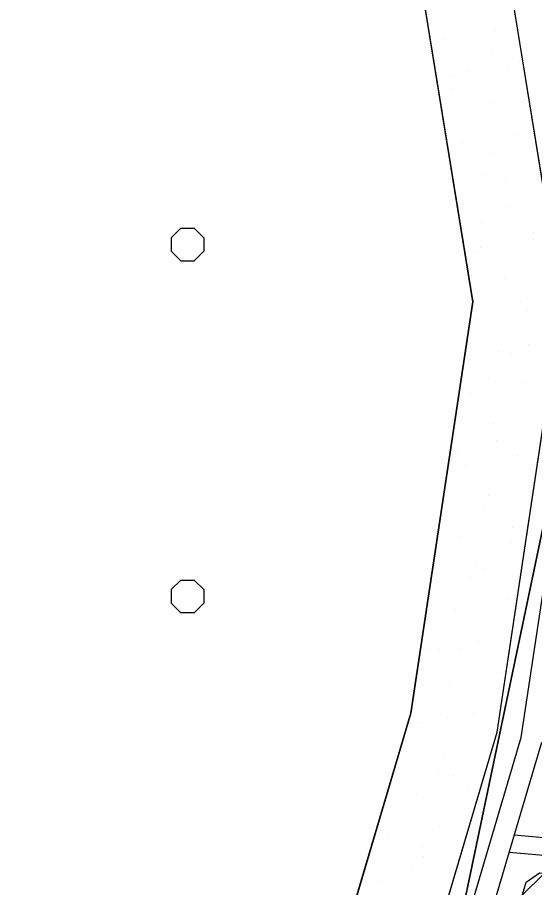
# Model space of a CAD drawing. Extents: x 419109 to 421295, y 4452223 to 4457798.
# Drawn here: x 419861.3 to 420008.2, y 4456608.7 to 4456856.1 of the extents above; entities that cross this region are included whole.
import ezdxf

# ---------------------------------------------------------------- set-up
doc = ezdxf.new("R2010")
doc.units = 0
for name, color, linetype in [('ADAKENARI', 7, 'Continuous'), ('KALDIRIM_FAT', 7, 'Continuous'), ('PL_AYA_PARK_DINLENME', 7, 'Continuous'), ('PL_K_DEPOLAMA', 7, 'Continuous'), ('PL_KA_TARIM_ALANI', 7, 'Continuous'), ('TR_TARIMALANI', 7, 'Continuous'), ('TRFAT_DEPOLAMA', 7, 'Continuous'), ('TRFAT_PARKALANI', 7, 'Continuous')]:
    doc.layers.add(name, color=color, linetype=linetype)

msp = doc.modelspace()

# ---------------------------------------------------------------- linework, layer by layer
at = {"layer": 'ADAKENARI'}
for p, q in [((419990.59, 4456775.21), (419976.45, 4456862.61)), ((420015.89, 4456775.35), (420001.7, 4456863.07)), ((419973.03, 4456658.34), (419990.59, 4456775.21)), ((419997.49, 4456652.91), (420015.89, 4456775.35)), ((419937.97, 4456539.69), (419973.03, 4456658.34)), ((419960.56, 4456527.89), (419997.49, 4456652.91)), ((420005.76, 4456610.29), (420009.59, 4456612.89)), ((419974.3, 4456503.81), (420005.76, 4456610.29))]:
    msp.add_line(p, q, dxfattribs=at)
at = {"layer": 'KALDIRIM_FAT'}
for p, q in [((420004.35, 4456651.39), (420022.98, 4456775.39)), ((419966.88, 4456524.58), (420004.35, 4456651.39)), ((419972.3, 4456521.75), (420010.22, 4456650.09)), ((420216.6, 4456603.85), (420002.39, 4456623.6)), ((420216.45, 4456598.84), (420000.94, 4456618.71))]:
    msp.add_line(p, q, dxfattribs=at)
at = {"layer": 'PL_AYA_PARK_DINLENME'}
for points in [[(420118.96, 4457025.05), (419997.85, 4457034.52), (419976.45, 4456862.61), (419990.59, 4456775.21), (419973.03, 4456658.34), (419937.97, 4456539.69), (419817.34, 4456389.19), (419730.88, 4456181.8), (419679.75, 4456025.55), (419854.6, 4455987.6)], [(419859.9, 4456012.03), (419712.12, 4456044.1), (419754.34, 4456173.09), (419839.06, 4456376.31), (419960.56, 4456527.89), (419997.49, 4456652.91), (420015.89, 4456775.35), (420001.7, 4456863.07), (420019.71, 4457007.73), (420039.67, 4457006.17), (420110.63, 4457000.62), (420122.08, 4456999.73), (420124.45, 4456999.54)], [(420016.8, 4456927.25), (420013.63, 4456854.22), (420021.56, 4456763.74), (419972.35, 4456528.79), (419896.15, 4456444.66), (419851.71, 4456390.68), (419781.86, 4456219.24), (419743.76, 4456181.14), (419715.18, 4456046.21), (419900.92, 4456001.76), (419824.72, 4455719.19), (419823.13, 4455660.45), (419756.46, 4455592.19), (419783.44, 4455525.52), (419794.56, 4455425.51), (419778.68, 4455323.91)]]:
    msp.add_lwpolyline(points, dxfattribs=at)
at = {"layer": 'PL_K_DEPOLAMA'}
msp.add_lwpolyline([(419974.3, 4456503.81), (420005.76, 4456610.29), (420009.59, 4456612.89), (420115.59, 4456603.12), (420118.58, 4456602.84), (420104.23, 4456485.35), (420101.25, 4456485.71), (419976.43, 4456500.58)], close=True, dxfattribs=at)
at = {"layer": 'PL_KA_TARIM_ALANI'}
msp.add_lwpolyline([(419792.54, 4455014.98), (419819.96, 4455165.16), (419778.68, 4455323.91), (419794.56, 4455425.51), (419783.44, 4455525.52), (419756.46, 4455592.19), (419823.13, 4455660.45), (419824.72, 4455719.19), (419900.92, 4456001.76), (419869.84, 4456009.19), (419715.18, 4456046.21), (419743.76, 4456181.14), (419781.86, 4456219.24), (419851.71, 4456390.68), (419896.15, 4456444.66), (419972.35, 4456528.79), (420021.56, 4456763.74), (420013.63, 4456854.22), (420016.8, 4456927.25), (420027.91, 4457006.62), (420158.52, 4456994.43), (420142.12, 4457086.4)], dxfattribs=at)
at = {"layer": 'TR_TARIMALANI'}
for p, q in [((419905, 4456793.41), (419907.71, 4456796.12)), ((419907.75, 4456796.14), (419911.58, 4456796.14)), ((419914.25, 4456793.41), (419911.54, 4456796.12)), ((419905.04, 4456789.6), (419905.04, 4456793.43)), ((419914.29, 4456789.6), (419914.29, 4456793.43)), ((419907.71, 4456786.87), (419905, 4456789.58)), ((419911.54, 4456786.87), (419914.25, 4456789.58)), ((419907.75, 4456786.89), (419911.58, 4456786.89)), ((419905, 4456693.41), (419907.71, 4456696.12)), ((419907.75, 4456696.14), (419911.58, 4456696.14)), ((419914.25, 4456693.41), (419911.54, 4456696.12)), ((419905.04, 4456689.6), (419905.04, 4456693.43)), ((419914.29, 4456689.6), (419914.29, 4456693.43)), ((419907.71, 4456686.87), (419905, 4456689.58)), ((419911.54, 4456686.87), (419914.25, 4456689.58)), ((419907.75, 4456686.89), (419911.58, 4456686.89))]:
    msp.add_line(p, q, dxfattribs=at)
at = {"layer": 'TRFAT_DEPOLAMA'}
msp.add_line((420004.65, 4456606.53), (420010.89, 4456612.77), dxfattribs=at)
at = {"layer": 'TRFAT_PARKALANI'}
for p, q in [((419997.17, 4456852.42), (419997.17, 4456852.42)), ((419982.4, 4456849.81), (419982.4, 4456849.81)), ((419996, 4456845.6), (419996, 4456845.6)), ((420000.78, 4456841.88), (420000.78, 4456841.88)), ((420003.83, 4456843.44), (420003.83, 4456843.44)), ((419985.14, 4456839.56), (419985.14, 4456839.56)), ((419989.06, 4456840.83), (419989.06, 4456840.83)), ((419984.5, 4456835.96), (419984.5, 4456835.96)), ((419995.72, 4456831.85), (419995.72, 4456831.85)), ((420002.38, 4456822.87), (420002.38, 4456822.87)), ((419987.61, 4456820.27), (419987.61, 4456820.27)), ((419996.43, 4456817.26), (419996.43, 4456817.26)), ((419994.27, 4456811.29), (419994.27, 4456811.29)), ((419999.96, 4456809.76), (419999.96, 4456809.76)), ((420000.93, 4456802.31), (420000.93, 4456802.31)), ((419992.96, 4456797.56), (419992.96, 4456797.56)), ((420007.73, 4456794.96), (420007.73, 4456794.96)), ((420007.59, 4456793.33), (420007.59, 4456793.33)), ((419992.82, 4456790.72), (419992.82, 4456790.72)), ((419991.07, 4456789.24), (419991.07, 4456789.24)), ((419990.36, 4456782.79), (419990.36, 4456782.79)), ((419999.48, 4456781.74), (419999.48, 4456781.74)), ((420004.26, 4456775.26), (420004.26, 4456775.26)), ((420006.14, 4456772.76), (420006.14, 4456772.76)), ((419991.37, 4456770.16), (419991.37, 4456770.16)), ((420006.52, 4456763.05), (420006.52, 4456763.05)), ((419998.03, 4456761.18), (419998.03, 4456761.18)), ((420001.66, 4456760.49), (420001.66, 4456760.49)), ((419995.03, 4456753.41), (419995.03, 4456753.41)), ((420004.69, 4456752.2), (420004.69, 4456752.2)), ((419989.92, 4456749.59), (419989.92, 4456749.59)), ((419996.58, 4456740.61), (419996.58, 4456740.61)), ((419997.31, 4456735.87), (419997.31, 4456735.87)), ((419986.13, 4456732.89), (419986.13, 4456732.89)), ((420003.24, 4456731.63), (420003.24, 4456731.63)), ((419988.47, 4456729.03), (419988.47, 4456729.03)), ((419995.13, 4456720.05), (419995.13, 4456720.05)), ((419993.84, 4456716.17), (419993.84, 4456716.17)), ((420001.79, 4456711.07), (420001.79, 4456711.07)), ((419987.02, 4456708.46), (419987.02, 4456708.46)), ((420001.59, 4456706.7), (420001.59, 4456706.7)), ((419991.24, 4456701.4), (419991.24, 4456701.4)), ((419993.68, 4456699.49), (419993.68, 4456699.49)), ((419978.9, 4456696.88), (419978.9, 4456696.88)), ((419990.1, 4456697.05), (419990.1, 4456697.05)), ((420000.34, 4456690.51), (420000.34, 4456690.51)), ((419985.56, 4456687.9), (419985.56, 4456687.9)), ((419992.22, 4456678.92), (419992.22, 4456678.92)), ((419977.45, 4456676.32), (419977.45, 4456676.32)), ((419981.2, 4456676.54), (419981.2, 4456676.54)), ((419986.9, 4456676.78), (419986.9, 4456676.78)), ((419998.89, 4456669.94), (419998.89, 4456669.94)), ((419984.11, 4456667.34), (419984.11, 4456667.34)), ((419983.42, 4456657.08), (419983.42, 4456657.08)), ((419990.77, 4456658.36), (419990.77, 4456658.36)), ((419976, 4456655.75), (419976, 4456655.75)), ((419996.66, 4456650.34), (419996.66, 4456650.34)), ((419982.66, 4456646.77), (419982.66, 4456646.77)), ((419980.82, 4456642.31), (419980.82, 4456642.31)), ((419985.17, 4456640.7), (419985.17, 4456640.7)), ((419989.32, 4456637.79), (419989.32, 4456637.79)), ((419974.55, 4456635.19), (419974.55, 4456635.19)), ((419981.21, 4456626.21), (419981.21, 4456626.21)), ((419966.44, 4456623.6), (419966.44, 4456623.6)), ((419976.27, 4456620.18), (419976.27, 4456620.18)), ((419976.48, 4456617.69), (419976.48, 4456617.69)), ((419973.1, 4456614.62), (419973.1, 4456614.62)), ((419964.78, 4456610.54), (419964.78, 4456610.54))]:
    msp.add_line(p, q, dxfattribs=at)

doc.saveas('drawing.dxf')
